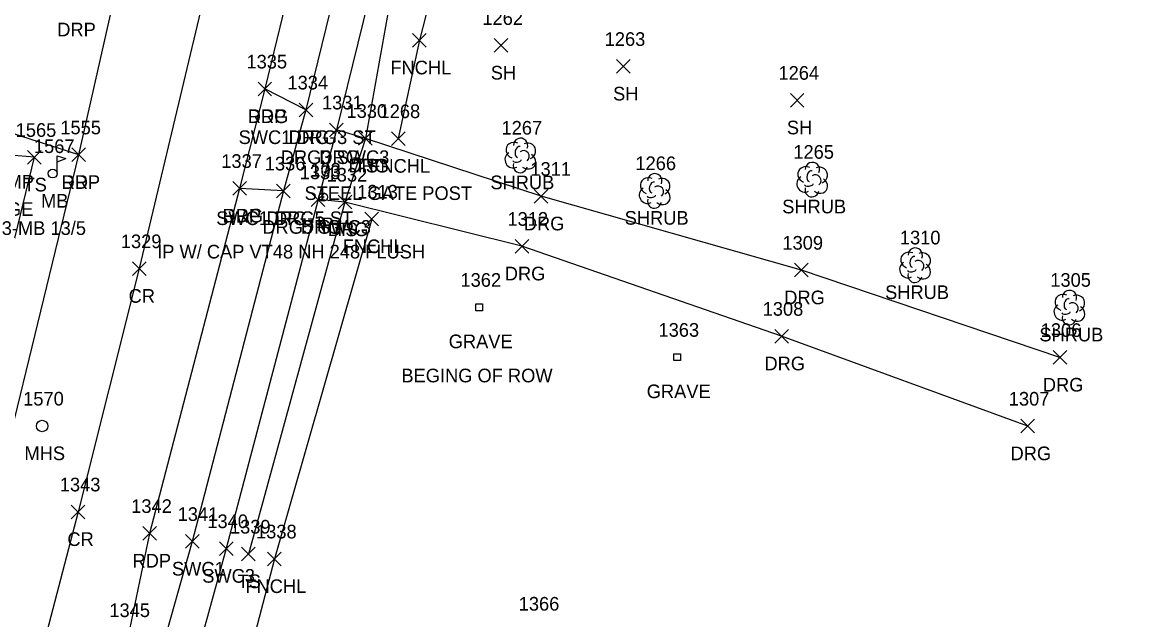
# Model space of a CAD drawing. Extents: x 1477930 to 1480780, y 774090 to 784647.
# Drawn here: x 1479353.8 to 1479517.9, y 774422 to 774509.5 of the extents above; entities that cross this region are included whole.
import ezdxf

# ---------------------------------------------------------------- set-up
doc = ezdxf.new("R2010")
doc.units = 0
for name, color, linetype in [('L_A', 7, 'Continuous'), ('L_C', 7, 'Continuous'), ('L_I', 7, 'Continuous'), ('L_TIC', 7, 'Continuous'), ('LCEM', 7, 'Continuous'), ('LELB', 7, 'Continuous'), ('LFNC', 7, 'Continuous'), ('LMB', 7, 'Continuous'), ('LSH', 7, 'Continuous'), ('M_A', 7, 'Continuous'), ('M_C', 7, 'Continuous'), ('M_I', 7, 'Continuous'), ('MPIR', 7, 'Continuous'), ('P_A', 7, 'Continuous'), ('P_I', 7, 'Continuous'), ('P_TIC', 7, 'Continuous'), ('PET', 7, 'Continuous'), ('PRC', 7, 'Continuous'), ('R_A', 7, 'Continuous'), ('R_I', 7, 'Continuous'), ('R_TIC', 7, 'Continuous'), ('RDG', 7, 'Continuous'), ('RDP', 7, 'Continuous'), ('RSW', 7, 'Continuous'), ('U_A', 7, 'Continuous'), ('U_I', 7, 'Continuous'), ('USMH', 7, 'Continuous')]:
    doc.layers.add(name, color=color, linetype=linetype)

msp = doc.modelspace()

# ---------------------------------------------------------------- linework, layer by layer
at = {"layer": 'L_TIC'}
for points in [[(1479410.98, 774505.91), (1479412.98, 774507.91)], [(1479412.98, 774505.91), (1479410.98, 774507.91)], [(1479422.94, 774505.15), (1479424.94, 774507.15)], [(1479424.94, 774505.15), (1479422.94, 774507.15)], [(1479440.85, 774502.08), (1479442.85, 774504.08)], [(1479442.85, 774502.08), (1479440.85, 774504.08)], [(1479466.3, 774497.12), (1479468.3, 774499.12)], [(1479468.3, 774497.12), (1479466.3, 774499.12)], [(1479403.08, 774491.53), (1479405.08, 774493.53)], [(1479405.08, 774491.53), (1479403.08, 774493.53)], [(1479407.88, 774491.5), (1479409.88, 774493.5)], [(1479409.88, 774491.5), (1479407.88, 774493.5)], [(1479354.59, 774488.75), (1479356.59, 774490.75)], [(1479356.59, 774488.75), (1479354.59, 774490.75)], [(1479400.08, 774482.2), (1479402.08, 774484.2)], [(1479402.08, 774482.2), (1479400.08, 774484.2)], [(1479403.99, 774479.71), (1479405.99, 774481.71)], [(1479405.99, 774479.71), (1479403.99, 774481.71)], [(1479385.93, 774430.62), (1479387.93, 774432.62)], [(1479387.93, 774430.62), (1479385.93, 774432.62)], [(1479389.75, 774429.91), (1479391.75, 774431.91)], [(1479391.75, 774429.91), (1479389.75, 774431.91)]]:
    msp.add_lwpolyline(points, dxfattribs=at)
at = {"layer": 'LCEM'}
for p, q in [((1479420.22, 774467.28), (1479420.22, 774468.28)), ((1479420.22, 774468.28), (1479421.22, 774468.28)), ((1479421.22, 774468.28), (1479421.22, 774467.28)), ((1479421.22, 774467.28), (1479420.22, 774467.28)), ((1479420.73, 774467.78), (1479420.73, 774467.78)), ((1479420.73, 774467.78), (1479420.73, 774467.78)), ((1479449.23, 774459.96), (1479449.23, 774460.96)), ((1479449.23, 774460.96), (1479450.23, 774460.96)), ((1479449.73, 774460.46), (1479449.73, 774460.46)), ((1479449.73, 774460.46), (1479449.73, 774460.46)), ((1479450.23, 774460.96), (1479450.23, 774459.96)), ((1479450.23, 774459.96), (1479449.23, 774459.96))]:
    msp.add_line(p, q, dxfattribs=at)
at = {"layer": 'LELB'}
for points in [[(1479759.78, 774845.84), (1479743.76, 774848.1), (1479715.88, 774830.05), (1479665.38, 774803.72), (1479650.39, 774795.36), (1479602.85, 774770.48), (1479561.12, 774746.99), (1479522.68, 774719.79), (1479509.66, 774713.24), (1479482.17, 774702.33), (1479465.55, 774693.3), (1479450.04, 774680.68), (1479444.99, 774662.35), (1479439.28, 774645.05), (1479436.33, 774630.12), (1479434.69, 774607.73), (1479420.75, 774561.37), (1479408.24, 774515.83), (1479404.08, 774492.53), (1479401.08, 774483.2), (1479386.93, 774431.62)], [(1479345.69, 774441.89), (1479346.99, 774454.34), (1479355.59, 774489.75), (1479350.75, 774490.16)]]:
    msp.add_lwpolyline(points, dxfattribs=at)
at = {"layer": 'LFNC'}
for points in [[(1479663.5, 774773.7), (1479660.34, 774780.67), (1479659.08, 774782.89), (1479609.82, 774754.99), (1479569.72, 774733.43), (1479526.46, 774709.45), (1479487.86, 774688.03), (1479452.66, 774667.9), (1479445.76, 774640.86), (1479438.34, 774612.12), (1479428.73, 774573.41), (1479420.36, 774539.52), (1479411.98, 774506.91), (1479408.88, 774492.5)], [(1479404.99, 774480.71), (1479390.75, 774430.91), (1479385.99, 774412.58)]]:
    msp.add_lwpolyline(points, dxfattribs=at)
at = {"layer": 'LMB'}
for p, q in [((1479358.91, 774489.98), (1479360.21, 774489.6)), ((1479358.92, 774487.39), (1479358.92, 774489.98)), ((1479358.92, 774489.08), (1479360.2, 774489.59)), ((1479358.26, 774487.38), (1479358.26, 774487.38))]:
    msp.add_line(p, q, dxfattribs=at)
msp.add_circle((1479358.26, 774487.38), 0.656, dxfattribs=at)
at = {"layer": 'LSH'}
for p, q in [((1479426.74, 774490.08), (1479426.74, 774490.08)), ((1479426.74, 774490.08), (1479426.74, 774490.08)), ((1479469.48, 774486.54), (1479469.48, 774486.54)), ((1479469.48, 774486.54), (1479469.48, 774486.54)), ((1479446.41, 774484.88), (1479446.41, 774484.88)), ((1479446.41, 774484.88), (1479446.41, 774484.88)), ((1479484.55, 774473.99), (1479484.55, 774473.99)), ((1479484.55, 774473.99), (1479484.55, 774473.99)), ((1479507.14, 774467.78), (1479507.14, 774467.78)), ((1479507.14, 774467.78), (1479507.14, 774467.78))]:
    msp.add_line(p, q, dxfattribs=at)
for centre in [(1479426.79, 774491.51), (1479469.53, 774487.97), (1479446.46, 774486.32), (1479484.59, 774475.42), (1479507.19, 774469.21)]:
    msp.add_arc(centre, 1.05, 335.5272, 180.9563, dxfattribs=at)
for centre, major_axis, ratio, start_param, end_param in [((1479425.95, 774490.75), (1.21, -0.51), 0.895232, 1.570796, 4.712389), ((1479426.53, 774490.54), (-0.208, -0.792), 0.645439, 3.141593, 6.283185), ((1479427.78, 774490.66), (-1.14, -0.48), 0.949671, 1.570796, 4.712389), ((1479425.66, 774489.37), (0.58, -1.04), 0.959034, 3.141593, 6.283185), ((1479427.24, 774489.91), (-0.5, 0.667), 0.989748, 3.141593, 6.283185), ((1479427.74, 774489.25), (-1.09, 0.79), 0.841452, 1.570796, 4.712389), ((1479426.74, 774488.58), (0.26, 1.06), 0.942809, 1.570796, 4.712389), ((1479426.28, 774489.33), (-0.625, -0.083), 0.423636, 0, 3.141593), ((1479468.69, 774487.2), (1.21, -0.51), 0.895232, 1.570796, 4.712389), ((1479470.52, 774487.12), (-1.14, -0.48), 0.949671, 1.570796, 4.712389), ((1479445.62, 774485.55), (1.21, -0.51), 0.895232, 1.570796, 4.712389), ((1479447.45, 774485.47), (-1.14, -0.48), 0.949671, 1.570796, 4.712389), ((1479468.4, 774485.83), (0.58, -1.04), 0.959034, 3.141593, 6.283185), ((1479469.27, 774487), (-0.208, -0.792), 0.645439, 3.141593, 6.283185), ((1479469.98, 774486.37), (-0.5, 0.667), 0.989748, 3.141593, 6.283185), ((1479470.48, 774485.7), (-1.09, 0.79), 0.841452, 1.570796, 4.712389), ((1479445.33, 774484.18), (0.58, -1.04), 0.959034, 3.141593, 6.283185), ((1479446.2, 774485.34), (-0.208, -0.792), 0.645439, 3.141593, 6.283185), ((1479446.91, 774484.72), (-0.5, 0.667), 0.989748, 3.141593, 6.283185), ((1479447.41, 774484.05), (-1.09, 0.79), 0.841452, 1.570796, 4.712389), ((1479469.48, 774485.04), (0.26, 1.06), 0.942809, 1.570796, 4.712389), ((1479469.02, 774485.79), (-0.625, -0.083), 0.423636, 0, 3.141593), ((1479446.41, 774483.38), (0.26, 1.06), 0.942809, 1.570796, 4.712389), ((1479445.95, 774484.13), (-0.625, -0.083), 0.423636, 0, 3.141593), ((1479483.76, 774474.65), (1.21, -0.51), 0.895232, 1.570796, 4.712389), ((1479484.34, 774474.44), (-0.208, -0.792), 0.645439, 3.141593, 6.283185), ((1479485.59, 774474.57), (-1.14, -0.48), 0.949671, 1.570796, 4.712389), ((1479483.46, 774473.28), (0.58, -1.04), 0.959034, 3.141593, 6.283185), ((1479484.09, 774473.24), (-0.625, -0.083), 0.423636, 0, 3.141593), ((1479485.05, 774473.82), (-0.5, 0.667), 0.989748, 3.141593, 6.283185), ((1479485.55, 774473.15), (-1.09, 0.79), 0.841452, 1.570796, 4.712389), ((1479484.55, 774472.49), (0.26, 1.06), 0.942809, 1.570796, 4.712389), ((1479506.35, 774468.45), (1.21, -0.51), 0.895232, 1.570796, 4.712389), ((1479506.93, 774468.24), (-0.208, -0.792), 0.645439, 3.141593, 6.283185), ((1479507.64, 774467.61), (-0.5, 0.667), 0.989748, 3.141593, 6.283185), ((1479508.18, 774468.36), (-1.14, -0.48), 0.949671, 1.570796, 4.712389), ((1479506.06, 774467.07), (0.58, -1.04), 0.959034, 3.141593, 6.283185), ((1479506.68, 774467.03), (-0.625, -0.083), 0.423636, 0, 3.141593), ((1479508.14, 774466.95), (-1.09, 0.79), 0.841452, 1.570796, 4.712389), ((1479507.14, 774466.28), (0.26, 1.06), 0.942809, 1.570796, 4.712389)]:
    msp.add_ellipse(centre, major_axis=major_axis, ratio=ratio, start_param=start_param, end_param=end_param, dxfattribs=at)
at = {"layer": 'MPIR'}
for radius in [0.625, 0.0833]:
    msp.add_circle((1479397.87, 774483.93), radius, dxfattribs=at)
at = {"layer": 'P_TIC'}
for points in [[(1479388.34, 774498.77), (1479390.34, 774500.77)], [(1479390.34, 774498.77), (1479388.34, 774500.77)], [(1479361.09, 774489.12), (1479363.09, 774491.12)], [(1479363.09, 774489.12), (1479361.09, 774491.12)], [(1479384.65, 774484.2), (1479386.65, 774486.2)], [(1479386.65, 774484.2), (1479384.65, 774486.2)], [(1479369.95, 774472.44), (1479371.95, 774474.44)], [(1479371.95, 774472.44), (1479369.95, 774474.44)], [(1479361, 774436.8), (1479363, 774438.8)], [(1479363, 774436.8), (1479361, 774438.8)], [(1479371.47, 774433.64), (1479373.47, 774435.64)], [(1479373.47, 774433.64), (1479371.47, 774435.64)]]:
    msp.add_lwpolyline(points, dxfattribs=at)
at = {"layer": 'PET'}
for points in [[(1479290.45, 774211), (1479306.91, 774277.39), (1479311.78, 774295.77), (1479318.73, 774320.25), (1479320.95, 774328.78), (1479324.18, 774341.9), (1479331.38, 774365.72), (1479345.79, 774423.22), (1479362.09, 774490.12), (1479368.03, 774516.32), (1479374.9, 774550.83), (1479383.52, 774593.51), (1479391.98, 774640.39), (1479380.39, 774660.29), (1479367.57, 774658.29), (1479344.84, 774648.04), (1479309.03, 774631.85), (1479275.88, 774616.72), (1479247.66, 774604.4), (1479226.65, 774595.78), (1479182.4, 774576.78), (1479137.48, 774556.65)], [(1479393.7, 774517.71), (1479389.34, 774499.77), (1479385.65, 774485.2), (1479372.47, 774434.64), (1479369.27, 774419.38), (1479364.55, 774403.36), (1479358.32, 774380), (1479344.31, 774327.21), (1479344.11, 774325.21), (1479340.22, 774308.9), (1479335.03, 774292.91), (1479323.53, 774246.41), (1479312.91, 774202.88), (1479309.56, 774191.22), (1479295.39, 774137.13)]]:
    msp.add_lwpolyline(points, dxfattribs=at)
at = {"layer": 'PRC'}
msp.add_lwpolyline([(1479418.32, 774694.97), (1479413.6, 774667.54), (1479403.41, 774616.88), (1479393.18, 774569.31), (1479382.15, 774520.62), (1479370.95, 774473.44), (1479362, 774437.8), (1479350.26, 774392.93), (1479347.88, 774382.5), (1479334.29, 774330.6), (1479333.84, 774328.63), (1479325.02, 774295.54), (1479313.51, 774250.57), (1479296.99, 774187.82), (1479284.93, 774140.68)], dxfattribs=at)
at = {"layer": 'R_TIC'}
for points in [[(1479388.34, 774498.77), (1479390.34, 774500.77)], [(1479390.34, 774498.77), (1479388.34, 774500.77)], [(1479394.35, 774495.7), (1479396.35, 774497.7)], [(1479396.35, 774495.7), (1479394.35, 774497.7)], [(1479394.35, 774495.7), (1479396.35, 774497.7)], [(1479396.35, 774495.7), (1479394.35, 774497.7)], [(1479398.83, 774492.77), (1479400.83, 774494.77)], [(1479400.83, 774492.77), (1479398.83, 774494.77)], [(1479398.83, 774492.77), (1479400.83, 774494.77)], [(1479400.83, 774492.77), (1479398.83, 774494.77)], [(1479403.08, 774491.53), (1479405.08, 774493.53)], [(1479405.08, 774491.53), (1479403.08, 774493.53)], [(1479361.09, 774489.12), (1479363.09, 774491.12)], [(1479363.09, 774489.12), (1479361.09, 774491.12)], [(1479384.65, 774484.2), (1479386.65, 774486.2)], [(1479386.65, 774484.2), (1479384.65, 774486.2)], [(1479391.07, 774483.83), (1479393.07, 774485.83)], [(1479393.07, 774483.83), (1479391.07, 774485.83)], [(1479391.07, 774483.83), (1479393.07, 774485.83)], [(1479393.07, 774483.83), (1479391.07, 774485.83)], [(1479428.79, 774483.05), (1479430.79, 774485.05)], [(1479430.79, 774483.05), (1479428.79, 774485.05)], [(1479396.14, 774482.55), (1479398.14, 774484.55)], [(1479398.14, 774482.55), (1479396.14, 774484.55)], [(1479396.14, 774482.55), (1479398.14, 774484.55)], [(1479398.14, 774482.55), (1479396.14, 774484.55)], [(1479400.08, 774482.2), (1479402.08, 774484.2)], [(1479402.08, 774482.2), (1479400.08, 774484.2)], [(1479426, 774475.72), (1479428, 774477.72)], [(1479428, 774475.72), (1479426, 774477.72)], [(1479466.92, 774472.22), (1479468.92, 774474.22)], [(1479468.92, 774472.22), (1479466.92, 774474.22)], [(1479464.02, 774462.54), (1479466.02, 774464.54)], [(1479466.02, 774462.54), (1479464.02, 774464.54)], [(1479504.79, 774459.43), (1479506.79, 774461.43)], [(1479506.79, 774459.43), (1479504.79, 774461.43)], [(1479500.06, 774449.37), (1479502.06, 774451.37)], [(1479502.06, 774449.37), (1479500.06, 774451.37)], [(1479377.7, 774432.47), (1479379.7, 774434.47)], [(1479379.7, 774432.47), (1479377.7, 774434.47)], [(1479382.7, 774431.42), (1479384.7, 774433.42)], [(1479384.7, 774431.42), (1479382.7, 774433.42)]]:
    msp.add_lwpolyline(points, dxfattribs=at)
at = {"layer": 'RDG'}
for points in [[(1479395.35, 774496.7), (1479389.34, 774499.77)], [(1479505.79, 774460.43), (1479467.92, 774473.22), (1479429.79, 774484.05), (1479404.08, 774492.53), (1479399.83, 774493.77)], [(1479392.07, 774484.83), (1479385.65, 774485.2)], [(1479501.06, 774450.37), (1479465.02, 774463.54), (1479427, 774476.72), (1479401.08, 774483.2), (1479397.14, 774483.55)]]:
    msp.add_lwpolyline(points, dxfattribs=at)
at = {"layer": 'RDP'}
msp.add_lwpolyline([(1479362.09, 774490.12), (1479342.05, 774496.54), (1479325.92, 774501.65), (1479312.31, 774505.81), (1479281.23, 774507.91), (1479260.19, 774507.51), (1479228.52, 774504.28), (1479173.38, 774482.97), (1479136.11, 774464.13), (1479110.89, 774453.25), (1479073.73, 774438.02), (1479028.37, 774422.34), (1479014.07, 774419.45), (1479003.41, 774415.12), (1479000.29, 774404.19), (1478987.91, 774394.73), (1478976.96, 774410.39), (1478964.4, 774425.19), (1478951.82, 774441.87), (1478940.93, 774454.02), (1478935.82, 774456.7)], dxfattribs=at)
at = {"layer": 'RSW'}
for points in [[(1479445.73, 774683.18), (1479436.47, 774645.61), (1479432.44, 774628.24), (1479428.42, 774611.14), (1479416.86, 774563.55), (1479405.32, 774516.05), (1479399.83, 774493.77), (1479397.14, 774483.55), (1479383.7, 774432.42), (1479378.78, 774414.66), (1479376, 774403.93), (1479368.41, 774376.23), (1479354.39, 774323.87), (1479354.03, 774322.36), (1479349.26, 774304.31), (1479346.2, 774292.81), (1479333.15, 774243.56), (1479321.64, 774199.64), (1479319.46, 774190.5)], [(1479439.59, 774678.84), (1479428.06, 774631.68), (1479427.69, 774629.39), (1479423.62, 774612.61), (1479412.13, 774564.62), (1479400.05, 774515.9), (1479395.35, 774496.7), (1479392.07, 774484.83), (1479378.7, 774433.47), (1479373.97, 774416.64), (1479370.99, 774405.04), (1479364.01, 774378.3), (1479349.72, 774325.26), (1479349.32, 774323.81), (1479344.48, 774305.55), (1479341.14, 774293.48), (1479328.32, 774245.21), (1479314.62, 774191.4)]]:
    msp.add_lwpolyline(points, dxfattribs=at)
at = {"layer": 'USMH'}
for p, q in [((1479356.72, 774450.38), (1479356.72, 774450.38)), ((1479357.56, 774450.38), (1479357.56, 774450.38))]:
    msp.add_line(p, q, dxfattribs=at)
msp.add_circle((1479356.72, 774450.38), 0.833, dxfattribs=at)

# ---------------------------------------------------------------- texts
at = {"layer": 'L_A'}
for s, p in [('FNCHL', (1479407.72, 774501.91)), ('SH', (1479422.43, 774501.15)), ('SH', (1479440.34, 774498.08)), ('SH', (1479465.79, 774493.12)), ('TS', (1479402.49, 774487.53)), ('FNCHL', (1479404.63, 774487.5)), ('STUMP', (1479346.18, 774485.16)), ('TS', (1479354, 774484.75)), ('SHRUB', (1479422.37, 774485.08)), ('MB', (1479356.57, 774482.38)), ('SHRUB', (1479465.11, 774481.54)), ('SHRUB', (1479442.04, 774479.88)), ('TS', (1479399.49, 774478.2)), ('FNCHL', (1479400.74, 774475.71)), ('SHRUB', (1479480.18, 774468.99)), ('GRAVE', (1479416.27, 774461.78)), ('SHRUB', (1479502.77, 774462.78)), ('GRAVE', (1479445.27, 774454.46)), ('TS', (1479385.34, 774426.62)), ('FNCHL', (1479386.49, 774425.91))]:
    msp.add_text(s, height=2, dxfattribs=at).set_placement(p)
at = {"layer": 'L_C'}
for s, p in [('STEEL GATE POST', (1479395.16, 774483.5)), ('LARGE', (1479346.37, 774481.16)), ('3-MB 13/5', (1479350.81, 774478.38)), ('BEGING OF ROW', (1479409.34, 774456.78))]:
    msp.add_text(s, height=2, dxfattribs=at).set_placement(p)
at = {"layer": 'L_I'}
for s, p in [('1262', (1479421.2, 774509.15)), ('1263', (1479439.11, 774506.08)), ('1264', (1479464.56, 774501.12)), ('1330', (1479401.3, 774495.53)), ('1268', (1479406.14, 774495.5)), ('1565', (1479352.85, 774492.75)), ('1267', (1479424, 774493.08)), ('1567', (1479355.52, 774490.38)), ('1265', (1479466.74, 774489.54)), ('1266', (1479443.61, 774487.88)), ('1332', (1479398.39, 774486.2)), ('1313', (1479402.87, 774483.71)), ('1310', (1479482.34, 774476.99)), ('1362', (1479417.99, 774470.78)), ('1305', (1479504.37, 774470.78)), ('1363', (1479446.99, 774463.46)), ('1339', (1479384.23, 774434.62)), ('1338', (1479388.05, 774433.91)), ('1366', (1479426.52, 774423.33))]:
    msp.add_text(s, height=2, dxfattribs=at).set_placement(p)
at = {"layer": 'M_A'}
msp.add_text('IP', height=2, dxfattribs=at).set_placement((1479396.92, 774478.93))
at = {"layer": 'M_C'}
msp.add_text('IP W/ CAP VT48 NH 248 FLUSH', height=2, dxfattribs=at).set_placement((1479373.57, 774474.93))
at = {"layer": 'M_I'}
msp.add_text('103', height=2, dxfattribs=at).set_placement((1479396, 774486.93))
at = {"layer": 'P_A'}
for s, p in [('RDP', (1479386.83, 774494.77)), ('RDP', (1479359.57, 774485.12)), ('RDP', (1479383.14, 774480.2)), ('CR', (1479369.39, 774468.44)), ('CR', (1479360.43, 774432.8)), ('RDP', (1479369.96, 774429.64))]:
    msp.add_text(s, height=2, dxfattribs=at).set_placement(p)
at = {"layer": 'P_I'}
for s, p in [('1335', (1479386.65, 774502.77)), ('1555', (1479359.39, 774493.12)), ('1337', (1479382.96, 774488.2)), ('1329', (1479368.25, 774476.44)), ('1343', (1479359.31, 774440.8)), ('1342', (1479369.77, 774437.64)), ('1345', (1479366.57, 774422.38))]:
    msp.add_text(s, height=2, dxfattribs=at).set_placement(p)
at = {"layer": 'R_A'}
for s, p in [('DRP', (1479358.94, 774507.48)), ('DRG', (1479386.83, 774494.77)), ('SWC1 DRG3 ST', (1479385.5, 774491.7)), ('DRG', (1479392.83, 774491.7)), ('DRG3 SWC3', (1479391.67, 774488.77)), ('DRG', (1479397.32, 774488.77)), ('DRG', (1479401.57, 774487.53)), ('DRP', (1479359.57, 774485.12)), ('SWC1 DRG5 ST', (1479382.22, 774479.83)), ('DRG', (1479383.14, 774480.2)), ('DRG', (1479389.56, 774479.83)), ('DRG5 SWC3', (1479388.98, 774478.55)), ('DRG', (1479394.63, 774478.55)), ('DRG', (1479398.57, 774478.2)), ('DRG', (1479427.27, 774479.05)), ('DRG', (1479424.48, 774471.72)), ('DRG', (1479465.41, 774468.22)), ('DRG', (1479462.51, 774458.54)), ('DRG', (1479503.28, 774455.43)), ('DRG', (1479498.55, 774445.37)), ('SWC1', (1479375.74, 774428.47)), ('SWC3', (1479380.17, 774427.42))]:
    msp.add_text(s, height=2, dxfattribs=at).set_placement(p)
at = {"layer": 'R_I'}
for s, p in [('1335', (1479386.65, 774502.77)), ('1334', (1479392.65, 774499.7)), ('1334', (1479392.65, 774499.7)), ('1331', (1479397.71, 774496.77)), ('1331', (1479397.71, 774496.77)), ('1330', (1479401.3, 774495.53)), ('1555', (1479359.39, 774493.12)), ('1337', (1479382.96, 774488.2)), ('1336', (1479389.33, 774487.83)), ('1336', (1479389.33, 774487.83)), ('1333', (1479394.45, 774486.55)), ('1333', (1479394.45, 774486.55)), ('1332', (1479398.39, 774486.2)), ('1311', (1479428.23, 774487.05)), ('1312', (1479424.87, 774479.72)), ('1309', (1479465.14, 774476.22)), ('1308', (1479462.25, 774466.54)), ('1306', (1479502.97, 774463.43)), ('1307', (1479498.29, 774453.37)), ('1341', (1479376.57, 774436.47)), ('1340', (1479380.92, 774435.42)), ('1345', (1479366.57, 774422.38))]:
    msp.add_text(s, height=2, dxfattribs=at).set_placement(p)
at = {"layer": 'U_A'}
msp.add_text('MHS', height=2, dxfattribs=at).set_placement((1479354.14, 774445.38))
at = {"layer": 'U_I'}
msp.add_text('1570', height=2, dxfattribs=at).set_placement((1479353.95, 774453.38))

doc.saveas('drawing.dxf')
